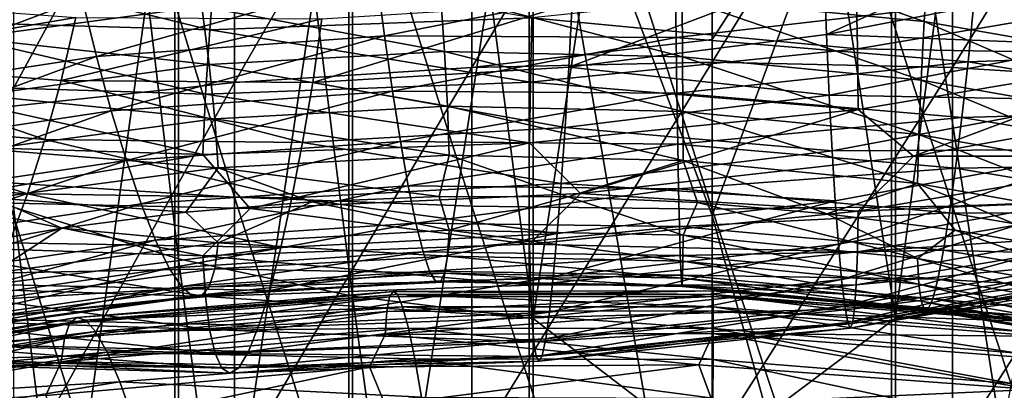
# Model space of a CAD drawing. Header units: metres. Extents: x -44 to 117, y -432 to 89.
# Tile 399 of 656: x -4.19 to 1.77, y -336.32 to -334.07. Entities that reach past the tile are written whole.
import ezdxf

# ---------------------------------------------------------------- set-up
doc = ezdxf.new("R2010")
doc.units = ezdxf.units.M
doc.layers.add('solid_125568', color=7, linetype='CONTINUOUS')

msp = doc.modelspace()

# ---------------------------------------------------------------- linework, layer by layer
at = {"layer": 'solid_125568'}
for points in [[(-4.231679, -327.066895, 909.881226), (-3.232239, -335.519379, 903.609924), (-3.232239, -327.359741, 910.273804)], [(-4.231679, -327.066895, 909.881226), (-4.231679, -335.207153, 903.232544), (-3.232239, -335.519379, 903.609924)], [(-3.232239, -327.359741, 910.273804), (-2.177384, -335.745636, 903.883484), (-2.177384, -327.571991, 910.55835)], [(-3.232239, -327.359741, 910.273804), (-3.232239, -335.519379, 903.609924), (-2.177384, -335.745636, 903.883484)], [(-2.177384, -327.571991, 910.55835), (-1.085199, -335.882111, 904.048401), (-1.085199, -327.700012, 910.72998)], [(-2.177384, -327.571991, 910.55835), (-2.177384, -335.745636, 903.883484), (-1.085199, -335.882111, 904.048401)], [(1.109473, -335.880096, 904.045959), (2.201037, -335.741608, 903.878601), (2.201037, -327.568207, 910.553284)], [(1.109473, -327.69812, 910.727417), (1.109473, -335.880096, 904.045959), (2.201037, -327.568207, 910.553284)], [(0, -328.721954, 910.021057), (-1.085199, -327.700012, 910.72998), (-1.085199, -335.882111, 904.048401)], [(1.109473, -327.69812, 910.727417), (0, -328.721954, 910.021057), (1.109473, -335.880096, 904.045959)], [(0, -336.710419, 903.424622), (0, -328.721954, 910.021057), (-1.085199, -335.882111, 904.048401)], [(1.109473, -335.880096, 904.045959), (0, -328.721954, 910.021057), (0, -336.710419, 903.424622)], [(-2.892772, -335.147369, 241.46788), (-2.892772, -330.644775, 242.299988), (-4.293628, -330.58725, 241.900528)], [(-4.293628, -335.058319, 241.074234), (-2.892772, -335.147369, 241.46788), (-4.293628, -330.58725, 241.900528)], [(-1.455538, -335.201233, 241.706055), (-1.455538, -330.679596, 242.541687), (-2.892772, -330.644775, 242.299988)], [(-2.892772, -335.147369, 241.46788), (-1.455538, -335.201233, 241.706055), (-2.892772, -330.644775, 242.299988)], [(-1.455538, -330.679596, 242.541687), (0, -335.219269, 241.785782), (0, -330.691223, 242.622589)], [(-1.455538, -335.201233, 241.706055), (0, -335.219269, 241.785782), (-1.455538, -330.679596, 242.541687)], [(1.455538, -335.201233, 241.706055), (1.455538, -330.679596, 242.541687), (0, -330.691223, 242.622589)], [(2.892772, -335.147369, 241.46788), (2.892772, -330.644775, 242.299988), (1.455538, -330.679596, 242.541687)], [(1.455538, -335.201233, 241.706055), (2.892772, -335.147369, 241.46788), (1.455538, -330.679596, 242.541687)], [(0, -335.219269, 241.785782), (1.455538, -335.201233, 241.706055), (0, -330.691223, 242.622589)], [(0, -331.704651, 885.018494), (0, -335.257904, 881.563782), (-1.109473, -332.328247, 884.525574)], [(1.085199, -332.326111, 884.523254), (0, -335.257904, 881.563782), (0, -331.704651, 885.018494)], [(-1.455538, -334.361053, 214.992889), (0, -331.93689, 215.768005), (0, -334.192352, 214.972092)], [(-1.455538, -334.361053, 214.992889), (-1.455538, -331.961182, 215.846054), (0, -331.93689, 215.768005)], [(0, -334.192352, 214.972092), (0, -331.93689, 215.768005), (1.455538, -331.961182, 215.846054)], [(-2.892772, -334.451935, 215.219559), (-2.892772, -332.033783, 216.079208), (-1.455538, -331.961182, 215.846054)], [(-1.455538, -334.361053, 214.992889), (-2.892772, -334.451935, 215.219559), (-1.455538, -331.961182, 215.846054)], [(0, -334.330658, 214.917023), (0, -334.192352, 214.972092), (1.455538, -331.961182, 215.846054)], [(1.455538, -334.361053, 214.992889), (0, -334.330658, 214.917023), (1.455538, -331.961182, 215.846054)], [(1.455538, -334.361053, 214.992889), (1.455538, -331.961182, 215.846054), (2.892772, -332.033783, 216.079208)], [(-4.293628, -334.602112, 215.594147), (-4.293628, -332.153778, 216.464539), (-2.892772, -332.033783, 216.079208)], [(-2.892772, -334.451935, 215.219559), (-4.293628, -334.602112, 215.594147), (-2.892772, -332.033783, 216.079208)], [(2.892772, -334.451935, 215.219559), (1.455538, -334.361053, 214.992889), (2.892772, -332.033783, 216.079208)], [(-1.109473, -332.328247, 884.525574), (-2.201037, -339.336243, 877.790649), (-2.201037, -332.474976, 884.685791)], [(-1.109473, -332.328247, 884.525574), (-1.109473, -339.181641, 877.638062), (-2.201037, -339.336243, 877.790649)], [(0, -338.720612, 878.018372), (-1.109473, -339.181641, 877.638062), (-1.109473, -332.328247, 884.525574)], [(0, -335.257904, 881.563782), (0, -338.720612, 878.018372), (-1.109473, -332.328247, 884.525574)], [(1.085199, -332.326111, 884.523254), (1.085199, -339.179382, 877.635864), (0, -335.257904, 881.563782)], [(2.177384, -339.331757, 877.786255), (1.085199, -339.179382, 877.635864), (1.085199, -332.326111, 884.523254)], [(2.177384, -332.470734, 884.681152), (2.177384, -339.331757, 877.786255), (1.085199, -332.326111, 884.523254)], [(-2.201037, -332.474976, 884.685791), (-3.254865, -339.590973, 878.042297), (-3.254865, -332.716766, 884.94989)], [(-2.201037, -332.474976, 884.685791), (-2.201037, -339.336243, 877.790649), (-3.254865, -339.590973, 878.042297)], [(-3.254865, -332.716766, 884.94989), (-4.252891, -339.941589, 878.388428), (-4.252891, -333.0495, 885.313232)], [(-3.254865, -332.716766, 884.94989), (-3.254865, -339.590973, 878.042297), (-4.252891, -339.941589, 878.388428)], [(0.691891, -334.162537, 914.173706), (0.676596, -333.77536, 914.055359), (2.194306, -333.475983, 914.104919)], [(2.244745, -333.860718, 914.22113), (0.691891, -334.162537, 914.173706), (2.194306, -333.475983, 914.104919)], [(-5.676778, -333.855743, 870.992737), (-3.89746, -333.580048, 870.547302), (-5.55788, -334.213013, 871.119263)], [(-3.89746, -333.580048, 870.547302), (-3.815805, -333.944977, 870.680969), (-5.55788, -334.213013, 871.119263)], [(1.283529, -334.083252, 874.834839), (1.30688, -333.712433, 874.862915), (-0.185369, -333.569977, 874.930115)], [(-0.182123, -333.941528, 874.903137), (1.283529, -334.083252, 874.834839), (-0.185369, -333.569977, 874.930115)], [(-4.905508, -333.678253, 918.407654), (-4.960016, -334.077271, 918.343018), (-3.042955, -334.133636, 918.839294)], [(-3.009564, -333.73111, 918.900208), (-4.905508, -333.678253, 918.407654), (-3.042955, -334.133636, 918.839294)], [(1.283529, -334.083252, 874.834839), (2.734878, -334.337311, 874.871582), (1.30688, -333.712433, 874.862915)], [(2.734878, -334.337311, 874.871582), (2.784566, -333.969147, 874.902771), (1.30688, -333.712433, 874.862915)], [(-3.009564, -333.73111, 918.900208), (-3.042955, -334.133636, 918.839294), (-1.091566, -334.060364, 919.175476)], [(-0.868677, -334.360016, 913.999817), (-0.848659, -333.97287, 913.882141), (0.676596, -333.77536, 914.055359)], [(0.691891, -334.162537, 914.173706), (-0.868677, -334.360016, 913.999817), (0.676596, -333.77536, 914.055359)], [(-4.502743, -334.18158, 875.734802), (-3.091451, -333.99173, 875.353638), (-4.584398, -333.819061, 875.770874)], [(-3.815805, -333.944977, 870.680969), (-2.031401, -333.814484, 870.368103), (-3.728738, -334.295471, 870.86554)], [(-2.031401, -333.814484, 870.368103), (-1.98499, -334.170227, 870.557251), (-3.728738, -334.295471, 870.86554)], [(-2.031401, -333.814484, 870.368103), (-0.224593, -333.823029, 870.181458), (-1.98499, -334.170227, 870.557251)], [(-0.224593, -333.823029, 870.181458), (-0.219351, -334.180908, 870.372192), (-1.98499, -334.170227, 870.557251)], [(-0.224593, -333.823029, 870.181458), (1.584574, -333.971771, 870.12146), (-0.219351, -334.180908, 870.372192)], [(0.872175, -333.857758, 919.350708), (-1.091566, -334.060364, 919.175476), (0.879181, -334.248657, 919.235229)], [(2.299972, -334.223938, 914.39679), (0.691891, -334.162537, 914.173706), (2.244745, -333.860718, 914.22113)], [(0.872175, -333.857758, 919.350708), (0.879181, -334.248657, 919.235229), (2.84918, -333.916412, 919.248718)], [(3.448196, -333.894867, 870.054443), (3.376084, -334.261688, 870.188354), (1.584574, -333.971771, 870.12146)], [(-5.55788, -334.213013, 871.119263), (-3.815805, -333.944977, 870.680969), (-5.431122, -334.555176, 871.296448)], [(-3.815805, -333.944977, 870.680969), (-3.728738, -334.295471, 870.86554), (-5.431122, -334.555176, 871.296448)], [(-5.422794, -334.324921, 912.727234), (-5.299745, -333.952637, 912.62793), (-3.853289, -334.060272, 913.166077)], [(-1.621693, -334.265808, 874.994568), (-1.645863, -333.911316, 875.076172), (-3.091451, -333.99173, 875.353638)], [(-0.179458, -334.296844, 874.822327), (-0.182123, -333.941528, 874.903137), (-1.645863, -333.911316, 875.076172)], [(-1.621693, -334.265808, 874.994568), (-0.179458, -334.296844, 874.822327), (-1.645863, -333.911316, 875.076172)], [(1.264663, -334.437958, 874.753113), (1.283529, -334.083252, 874.834839), (-0.182123, -333.941528, 874.903137)], [(-0.179458, -334.296844, 874.822327), (1.264663, -334.437958, 874.753113), (-0.182123, -333.941528, 874.903137)], [(2.84918, -333.916412, 919.248718), (0.879181, -334.248657, 919.235229), (2.863278, -334.283295, 919.077209)], [(-3.046044, -334.343872, 875.269531), (-3.091451, -333.99173, 875.353638), (-4.502743, -334.18158, 875.734802)], [(-3.046044, -334.343872, 875.269531), (-1.621693, -334.265808, 874.994568), (-3.091451, -333.99173, 875.353638)], [(-2.419416, -334.452576, 913.699768), (-2.36431, -334.067902, 913.58551), (-0.848659, -333.97287, 913.882141)], [(-0.868677, -334.360016, 913.999817), (-2.419416, -334.452576, 913.699768), (-0.848659, -333.97287, 913.882141)], [(1.584574, -333.971771, 870.12146), (1.548592, -334.328613, 870.310791), (-0.219351, -334.180908, 870.372192)], [(1.584574, -333.971771, 870.12146), (3.376084, -334.261688, 870.188354), (1.548592, -334.328613, 870.310791)], [(-3.942861, -334.439972, 913.27417), (-5.422794, -334.324921, 912.727234), (-3.853289, -334.060272, 913.166077)], [(-4.960016, -334.077271, 918.343018), (-5.000707, -334.463501, 918.222595), (-3.067969, -334.522736, 918.721558)], [(-3.042955, -334.133636, 918.839294), (-4.960016, -334.077271, 918.343018), (-3.067969, -334.522736, 918.721558)], [(-3.942861, -334.439972, 913.27417), (-3.853289, -334.060272, 913.166077), (-2.36431, -334.067902, 913.58551)], [(-2.419416, -334.452576, 913.699768), (-3.942861, -334.439972, 913.27417), (-2.36431, -334.067902, 913.58551)], [(-1.091566, -334.060364, 919.175476), (-3.042955, -334.133636, 918.839294), (-1.100621, -334.45105, 919.059387)], [(-1.091566, -334.060364, 919.175476), (-1.100621, -334.45105, 919.059387), (0.879181, -334.248657, 919.235229)], [(1.264663, -334.437958, 874.753113), (2.69469, -334.689911, 874.787231), (1.283529, -334.083252, 874.834839)], [(2.69469, -334.689911, 874.787231), (2.734878, -334.337311, 874.871582), (1.283529, -334.083252, 874.834839)], [(-3.042955, -334.133636, 918.839294), (-3.067969, -334.522736, 918.721558), (-1.100621, -334.45105, 919.059387)], [(-4.436602, -334.529938, 875.646545), (-3.046044, -334.343872, 875.269531), (-4.502743, -334.18158, 875.734802)], [(-3.728738, -334.295471, 870.86554), (-1.98499, -334.170227, 870.557251), (-3.638499, -334.624237, 871.095215)], [(-1.98499, -334.170227, 870.557251), (-1.936916, -334.504517, 870.791504), (-3.638499, -334.624237, 871.095215)], [(-1.98499, -334.170227, 870.557251), (-0.219351, -334.180908, 870.372192), (-1.936916, -334.504517, 870.791504)], [(-0.219351, -334.180908, 870.372192), (-0.213971, -334.517456, 870.608093), (-1.936916, -334.504517, 870.791504)], [(-1.455538, -334.361053, 214.992889), (0, -334.192352, 214.972092), (0, -334.330658, 214.917023)], [(0.708533, -334.528473, 914.351807), (-0.868677, -334.360016, 913.999817), (0.691891, -334.162537, 914.173706)], [(-0.219351, -334.180908, 870.372192), (1.548592, -334.328613, 870.310791), (-0.213971, -334.517456, 870.608093)], [(2.299972, -334.223938, 914.39679), (0.708533, -334.528473, 914.351807), (0.691891, -334.162537, 914.173706)], [(0.879181, -334.248657, 919.235229), (-1.100621, -334.45105, 919.059387), (0.883338, -334.616211, 919.063782)], [(2.358669, -334.558807, 914.626221), (0.708533, -334.528473, 914.351807), (2.299972, -334.223938, 914.39679)], [(0.879181, -334.248657, 919.235229), (0.883338, -334.616211, 919.063782), (2.863278, -334.283295, 919.077209)], [(3.376084, -334.261688, 870.188354), (3.299278, -334.614349, 870.373352), (1.548592, -334.328613, 870.310791)], [(-4.041348, -334.797913, 913.441162), (-5.558032, -334.674896, 912.884521), (-5.422794, -334.324921, 912.727234)], [(-5.431122, -334.555176, 871.296448), (-3.728738, -334.295471, 870.86554), (-5.29972, -334.875183, 871.518494)], [(-4.041348, -334.797913, 913.441162), (-5.422794, -334.324921, 912.727234), (-3.942861, -334.439972, 913.27417)], [(-3.728738, -334.295471, 870.86554), (-3.638499, -334.624237, 871.095215), (-5.29972, -334.875183, 871.518494)], [(-1.603746, -334.595825, 874.861389), (-1.621693, -334.265808, 874.994568), (-3.046044, -334.343872, 875.269531)], [(-0.17745, -334.627441, 874.689697), (-0.179458, -334.296844, 874.822327), (-1.621693, -334.265808, 874.994568)], [(-1.603746, -334.595825, 874.861389), (-0.17745, -334.627441, 874.689697), (-1.621693, -334.265808, 874.994568)], [(1.250709, -334.768036, 874.619751), (1.264663, -334.437958, 874.753113), (-0.179458, -334.296844, 874.822327)], [(-0.17745, -334.627441, 874.689697), (1.250709, -334.768036, 874.619751), (-0.179458, -334.296844, 874.822327)], [(2.863278, -334.283295, 919.077209), (0.883338, -334.616211, 919.063782), (1.218915, -334.899353, 918.855286)], [(2.863278, -334.283295, 919.077209), (1.218915, -334.899353, 918.855286), (3.225394, -334.538574, 918.840515)], [(-3.012355, -334.672302, 875.134399), (-3.046044, -334.343872, 875.269531), (-4.436602, -334.529938, 875.646545)], [(-3.012355, -334.672302, 875.134399), (-1.603746, -334.595825, 874.861389), (-3.046044, -334.343872, 875.269531)], [(-2.892772, -336.79425, 214.170776), (-2.892772, -334.451935, 215.219559), (-1.455538, -334.361053, 214.992889)], [(-1.455538, -336.685699, 213.952042), (-2.892772, -336.79425, 214.170776), (-1.455538, -334.361053, 214.992889)], [(-0.890807, -334.725983, 914.177246), (-2.419416, -334.452576, 913.699768), (-0.868677, -334.360016, 913.999817)], [(-1.455538, -336.685699, 213.952042), (0, -334.330658, 214.917023), (0, -336.649353, 213.878815)], [(-1.455538, -336.685699, 213.952042), (-1.455538, -334.361053, 214.992889), (0, -334.330658, 214.917023)], [(0.708533, -334.528473, 914.351807), (-0.890807, -334.725983, 914.177246), (-0.868677, -334.360016, 913.999817)], [(1.548592, -334.328613, 870.310791), (1.51122, -334.664124, 870.545288), (-0.213971, -334.517456, 870.608093)], [(0, -336.649353, 213.878815), (0, -334.330658, 214.917023), (1.455538, -334.361053, 214.992889)], [(1.455538, -336.685699, 213.952042), (0, -336.649353, 213.878815), (1.455538, -334.361053, 214.992889)], [(1.455538, -336.685699, 213.952042), (1.455538, -334.361053, 214.992889), (2.892772, -334.451935, 215.219559)], [(1.548592, -334.328613, 870.310791), (3.299278, -334.614349, 870.373352), (1.51122, -334.664124, 870.545288)], [(-2.480067, -334.815887, 913.873474), (-4.041348, -334.797913, 913.441162), (-3.942861, -334.439972, 913.27417)], [(-2.480067, -334.815887, 913.873474), (-3.942861, -334.439972, 913.27417), (-2.419416, -334.452576, 913.699768)], [(1.250709, -334.768036, 874.619751), (2.664932, -335.018463, 874.651733), (1.264663, -334.437958, 874.753113)], [(2.664932, -335.018463, 874.651733), (2.69469, -334.689911, 874.787231), (1.264663, -334.437958, 874.753113)], [(-5.000707, -334.463501, 918.222595), (-5.026201, -334.827393, 918.047913), (-3.083719, -334.888794, 918.548584)], [(-3.067969, -334.522736, 918.721558), (-5.000707, -334.463501, 918.222595), (-3.083719, -334.888794, 918.548584)], [(-4.293628, -336.973663, 214.532272), (-4.293628, -334.602112, 215.594147), (-2.892772, -334.451935, 215.219559)], [(-2.892772, -336.79425, 214.170776), (-4.293628, -336.973663, 214.532272), (-2.892772, -334.451935, 215.219559)], [(-1.100621, -334.45105, 919.059387), (-3.067969, -334.522736, 918.721558), (-1.106451, -334.818298, 918.887512)], [(-0.890807, -334.725983, 914.177246), (-2.480067, -334.815887, 913.873474), (-2.419416, -334.452576, 913.699768)], [(-1.100621, -334.45105, 919.059387), (-1.106451, -334.818298, 918.887512), (0.883338, -334.616211, 919.063782)], [(2.892772, -336.79425, 214.170776), (1.455538, -336.685699, 213.952042), (2.892772, -334.451935, 215.219559)], [(-4.387546, -334.855743, 875.50824), (-3.012355, -334.672302, 875.134399), (-4.436602, -334.529938, 875.646545)], [(-3.638499, -334.624237, 871.095215), (-1.936916, -334.504517, 870.791504), (-3.547289, -334.924011, 871.363953)], [(-1.936916, -334.504517, 870.791504), (-1.888377, -334.809937, 871.06488), (-3.547289, -334.924011, 871.363953)], [(-3.067969, -334.522736, 918.721558), (-3.083719, -334.888794, 918.548584), (-1.106451, -334.818298, 918.887512)], [(-1.936916, -334.504517, 870.791504), (-0.213971, -334.517456, 870.608093), (-1.888377, -334.809937, 871.06488)], [(-0.213971, -334.517456, 870.608093), (-0.208639, -334.825195, 870.883118), (-1.888377, -334.809937, 871.06488)], [(0.72613, -334.866272, 914.583862), (-0.890807, -334.725983, 914.177246), (0.708533, -334.528473, 914.351807)], [(-0.213971, -334.517456, 870.608093), (1.51122, -334.664124, 870.545288), (-0.208639, -334.825195, 870.883118)], [(2.358669, -334.558807, 914.626221), (0.72613, -334.866272, 914.583862), (0.708533, -334.528473, 914.351807)], [(2.419709, -334.858887, 914.902283), (0.72613, -334.866272, 914.583862), (2.358669, -334.558807, 914.626221)], [(2.86367, -334.897858, 918.586487), (3.225394, -334.538574, 918.840515), (1.218915, -334.899353, 918.855286)], [(-1.592612, -334.892883, 874.678528), (-1.603746, -334.595825, 874.861389), (-3.012355, -334.672302, 875.134399)], [(-0.176185, -334.924713, 874.507202), (-0.17745, -334.627441, 874.689697), (-1.603746, -334.595825, 874.861389)], [(-1.592612, -334.892883, 874.678528), (-0.176185, -334.924713, 874.507202), (-1.603746, -334.595825, 874.861389)], [(0.883338, -334.616211, 919.063782), (-1.106451, -334.818298, 918.887512), (-0.797837, -335.125122, 918.703186)], [(0.883338, -334.616211, 919.063782), (-0.797837, -335.125122, 918.703186), (1.218915, -334.899353, 918.855286)], [(3.299278, -334.614349, 870.373352), (3.219572, -334.945496, 870.603455), (1.51122, -334.664124, 870.545288)], [(-4.146375, -335.127441, 913.661438), (-5.702198, -334.996063, 913.094421), (-5.558032, -334.674896, 912.884521)], [(-4.146375, -335.127441, 913.661438), (-5.558032, -334.674896, 912.884521), (-4.041348, -334.797913, 913.441162)], [(-5.29972, -334.875183, 871.518494), (-3.638499, -334.624237, 871.095215), (-5.166851, -335.165985, 871.779541)], [(-3.638499, -334.624237, 871.095215), (-3.547289, -334.924011, 871.363953), (-5.166851, -335.165985, 871.779541)], [(-2.991474, -334.968597, 874.950317), (-3.012355, -334.672302, 875.134399), (-4.387546, -334.855743, 875.50824)], [(-2.991474, -334.968597, 874.950317), (-1.592612, -334.892883, 874.678528), (-3.012355, -334.672302, 875.134399)], [(1.51122, -334.664124, 870.545288), (1.47329, -334.970825, 870.81897), (-0.208639, -334.825195, 870.883118)], [(1.242092, -335.064972, 874.436646), (1.250709, -334.768036, 874.619751), (-0.17745, -334.627441, 874.689697)], [(-0.176185, -334.924713, 874.507202), (1.242092, -335.064972, 874.436646), (-0.17745, -334.627441, 874.689697)], [(1.51122, -334.664124, 870.545288), (3.219572, -334.945496, 870.603455), (1.47329, -334.970825, 870.81897)], [(-0.914507, -335.063873, 914.408691), (-2.480067, -334.815887, 913.873474), (-0.890807, -334.725983, 914.177246)], [(0.72613, -334.866272, 914.583862), (-0.914507, -335.063873, 914.408691), (-0.890807, -334.725983, 914.177246)], [(-2.544795, -335.151001, 914.100952), (-4.146375, -335.127441, 913.661438), (-4.041348, -334.797913, 913.441162)], [(-2.544795, -335.151001, 914.100952), (-4.041348, -334.797913, 913.441162), (-2.480067, -334.815887, 913.873474)], [(1.242092, -335.064972, 874.436646), (2.646528, -335.314453, 874.467163), (1.250709, -334.768036, 874.619751)], [(2.646528, -335.314453, 874.467163), (2.664932, -335.018463, 874.651733), (1.250709, -334.768036, 874.619751)], [(-3.083719, -334.888794, 918.548584), (-5.026201, -334.827393, 918.047913), (-4.763898, -335.171661, 917.90448)], [(-4.35715, -335.150665, 875.322083), (-2.991474, -334.968597, 874.950317), (-4.387546, -334.855743, 875.50824)], [(-3.547289, -334.924011, 871.363953), (-1.888377, -334.809937, 871.06488), (-3.457227, -335.187439, 871.66571)], [(-1.888377, -334.809937, 871.06488), (-1.840494, -335.079071, 871.371216), (-3.457227, -335.187439, 871.66571)], [(-1.106451, -334.818298, 918.887512), (-3.083719, -334.888794, 918.548584), (-2.797875, -335.215637, 918.385864)], [(-1.106451, -334.818298, 918.887512), (-2.797875, -335.215637, 918.385864), (-0.797837, -335.125122, 918.703186)], [(-0.914507, -335.063873, 914.408691), (-2.544795, -335.151001, 914.100952), (-2.480067, -334.815887, 913.873474)], [(-1.888377, -334.809937, 871.06488), (-0.208639, -334.825195, 870.883118), (-1.840494, -335.079071, 871.371216)], [(-0.208639, -334.825195, 870.883118), (-0.203462, -335.096649, 871.19104), (-1.840494, -335.079071, 871.371216)], [(-0.208639, -334.825195, 870.883118), (1.47329, -334.970825, 870.81897), (-0.203462, -335.096649, 871.19104)], [(2.419709, -334.858887, 914.902283), (0.744569, -335.169373, 914.862732), (0.72613, -334.866272, 914.583862)], [(0.763731, -335.431274, 915.181213), (0.744569, -335.169373, 914.862732), (2.419709, -334.858887, 914.902283)], [(2.481962, -335.117676, 915.217773), (0.763731, -335.431274, 915.181213), (2.419709, -334.858887, 914.902283)], [(-3.083719, -334.888794, 918.548584), (-4.763898, -335.171661, 917.90448), (-2.797875, -335.215637, 918.385864)], [(-2.991474, -334.968597, 874.950317), (-1.653342, -335.143402, 874.465027), (-1.592612, -334.892883, 874.678528)], [(-1.592612, -334.892883, 874.678528), (-1.653342, -335.143402, 874.465027), (-0.872856, -335.144867, 874.355347)], [(-1.592612, -334.892883, 874.678528), (-0.872856, -335.144867, 874.355347), (-0.176185, -334.924713, 874.507202)], [(0.744569, -335.169373, 914.862732), (-0.914507, -335.063873, 914.408691), (0.72613, -334.866272, 914.583862)], [(0.883614, -335.230713, 918.571899), (1.218915, -334.899353, 918.855286), (-0.797837, -335.125122, 918.703186)], [(2.86367, -334.897858, 918.586487), (1.218915, -334.899353, 918.855286), (0.883614, -335.230713, 918.571899)], [(2.86367, -334.897858, 918.586487), (0.883614, -335.230713, 918.571899), (2.849597, -335.14621, 918.266602)], [(-5.166851, -335.165985, 871.779541), (-3.547289, -334.924011, 871.363953), (-5.035609, -335.420471, 872.073853)], [(-3.547289, -334.924011, 871.363953), (-3.457227, -335.187439, 871.66571), (-5.035609, -335.420471, 872.073853)], [(-4.35715, -335.150665, 875.322083), (-3.18713, -335.23819, 874.774353), (-2.991474, -334.968597, 874.950317)], [(-2.991474, -334.968597, 874.950317), (-3.18713, -335.23819, 874.774353), (-2.425335, -335.174652, 874.604736)], [(-2.991474, -334.968597, 874.950317), (-2.425335, -335.174652, 874.604736), (-1.653342, -335.143402, 874.465027)], [(-0.176185, -334.924713, 874.507202), (-0.872856, -335.144867, 874.355347), (-0.088869, -335.179413, 874.276306)], [(1.47329, -334.970825, 870.81897), (1.435706, -335.241241, 871.125549), (-0.203462, -335.096649, 871.19104)], [(-0.176185, -334.924713, 874.507202), (-0.088869, -335.179413, 874.276306), (0.693088, -335.246979, 874.228088)], [(-0.176185, -334.924713, 874.507202), (0.693088, -335.246979, 874.228088), (1.242092, -335.064972, 874.436646)], [(1.47329, -334.970825, 870.81897), (3.138802, -335.247742, 870.872742), (1.435706, -335.241241, 871.125549)], [(3.219572, -334.945496, 870.603455), (3.138802, -335.247742, 870.872742), (1.47329, -334.970825, 870.81897)], [(-4.255052, -335.422272, 913.928223), (-5.702198, -334.996063, 913.094421), (-4.146375, -335.127441, 913.661438)], [(-2.892772, -339.569763, 240.281204), (-2.892772, -335.147369, 241.46788), (-4.293628, -335.058319, 241.074234)], [(-4.293628, -339.449768, 239.895874), (-2.892772, -339.569763, 240.281204), (-4.293628, -335.058319, 241.074234)], [(-3.457227, -335.187439, 871.66571), (-1.840494, -335.079071, 871.371216), (-3.370342, -335.407288, 871.994507)], [(-1.840494, -335.079071, 871.371216), (-1.794295, -335.304413, 871.704407), (-3.370342, -335.407288, 871.994507)], [(-0.938875, -335.367096, 914.686951), (-2.544795, -335.151001, 914.100952), (-0.914507, -335.063873, 914.408691)], [(-1.840494, -335.079071, 871.371216), (-0.203462, -335.096649, 871.19104), (-1.794295, -335.304413, 871.704407)], [(-0.203462, -335.096649, 871.19104), (-0.198459, -335.32431, 871.525818), (-1.794295, -335.304413, 871.704407)], [(0.744569, -335.169373, 914.862732), (-0.938875, -335.367096, 914.686951), (-0.914507, -335.063873, 914.408691)], [(-0.203462, -335.096649, 871.19104), (1.435706, -335.241241, 871.125549), (-0.198459, -335.32431, 871.525818)], [(1.242092, -335.064972, 874.436646), (0.693088, -335.246979, 874.228088), (1.470098, -335.347351, 874.210632)], [(1.242092, -335.064972, 874.436646), (1.470098, -335.347351, 874.210632), (2.241335, -335.480682, 874.223633)], [(1.242092, -335.064972, 874.436646), (2.241335, -335.480682, 874.223633), (2.646528, -335.314453, 874.467163)], [(-4.35715, -335.150665, 875.322083), (-4.676358, -335.46109, 875.203308), (-3.937816, -335.333832, 874.973877)], [(-4.35715, -335.150665, 875.322083), (-3.937816, -335.333832, 874.973877), (-3.18713, -335.23819, 874.774353)], [(-2.611695, -335.451477, 914.375183), (-4.255052, -335.422272, 913.928223), (-4.146375, -335.127441, 913.661438)], [(-2.611695, -335.451477, 914.375183), (-4.146375, -335.127441, 913.661438), (-2.544795, -335.151001, 914.100952)], [(-1.455538, -339.642365, 240.514359), (-1.455538, -335.201233, 241.706055), (-2.892772, -335.147369, 241.46788)], [(-2.892772, -339.569763, 240.281204), (-1.455538, -339.642365, 240.514359), (-2.892772, -335.147369, 241.46788)], [(-1.106295, -335.43219, 918.394897), (-0.797837, -335.125122, 918.703186), (-2.797875, -335.215637, 918.385864)], [(-0.938875, -335.367096, 914.686951), (-2.611695, -335.451477, 914.375183), (-2.544795, -335.151001, 914.100952)], [(-1.592742, -335.346222, 874.184509), (-1.653342, -335.143402, 874.465027), (-2.425335, -335.174652, 874.604736)], [(-1.592742, -335.346222, 874.184509), (-0.872856, -335.144867, 874.355347), (-1.653342, -335.143402, 874.465027)], [(-1.592742, -335.346222, 874.184509), (-0.17621, -335.377411, 874.013123), (-0.872856, -335.144867, 874.355347)], [(0.883614, -335.230713, 918.571899), (-0.797837, -335.125122, 918.703186), (-1.106295, -335.43219, 918.394897)], [(-0.17621, -335.377411, 874.013123), (-0.088869, -335.179413, 874.276306), (-0.872856, -335.144867, 874.355347)], [(0.783199, -335.645508, 915.532166), (0.763731, -335.431274, 915.181213), (2.481962, -335.117676, 915.217773)], [(2.544, -335.328796, 915.565613), (0.783199, -335.645508, 915.532166), (2.481962, -335.117676, 915.217773)], [(2.849597, -335.14621, 918.266602), (0.879371, -335.478333, 918.250793), (2.826448, -335.345581, 917.912109)], [(0.883614, -335.230713, 918.571899), (0.879371, -335.478333, 918.250793), (2.849597, -335.14621, 918.266602)], [(2.892772, -339.569763, 240.281204), (2.892772, -335.147369, 241.46788), (1.455538, -335.201233, 241.706055)], [(-5.035609, -335.420471, 872.073853), (-3.457227, -335.187439, 871.66571), (-4.909001, -335.631561, 872.395508)], [(-3.083685, -335.501495, 918.055725), (-4.763898, -335.171661, 917.90448), (-5.026289, -335.438354, 917.555237)], [(-3.457227, -335.187439, 871.66571), (-3.370342, -335.407288, 871.994507), (-4.909001, -335.631561, 872.395508)], [(-3.083685, -335.501495, 918.055725), (-2.797875, -335.215637, 918.385864), (-4.763898, -335.171661, 917.90448)], [(-4.231679, -335.207153, 903.232544), (-3.232239, -343.330872, 896.541199), (-3.232239, -335.519379, 903.609924)], [(-4.231679, -335.207153, 903.232544), (-4.231679, -343.000092, 896.179993), (-3.232239, -343.330872, 896.541199)], [(-2.991707, -335.423004, 874.456055), (-2.425335, -335.174652, 874.604736), (-3.18713, -335.23819, 874.774353)], [(-1.106295, -335.43219, 918.394897), (-2.797875, -335.215637, 918.385864), (-3.083685, -335.501495, 918.055725)], [(-2.991707, -335.423004, 874.456055), (-1.592742, -335.346222, 874.184509), (-2.425335, -335.174652, 874.604736)], [(-1.455538, -335.201233, 241.706055), (0, -339.666656, 240.592407), (0, -335.219269, 241.785782)], [(-1.455538, -339.642365, 240.514359), (0, -339.666656, 240.592407), (-1.455538, -335.201233, 241.706055)], [(-0.963017, -335.629242, 915.004944), (-0.938875, -335.367096, 914.686951), (0.744569, -335.169373, 914.862732)], [(0.763731, -335.431274, 915.181213), (-0.963017, -335.629242, 915.004944), (0.744569, -335.169373, 914.862732)], [(-0.17621, -335.377411, 874.013123), (1.242172, -335.517426, 873.942078), (-0.088869, -335.179413, 874.276306)], [(1.242172, -335.517426, 873.942078), (0.693088, -335.246979, 874.228088), (-0.088869, -335.179413, 874.276306)], [(1.455538, -339.642365, 240.514359), (1.455538, -335.201233, 241.706055), (0, -335.219269, 241.785782)], [(0, -339.666656, 240.592407), (1.455538, -339.642365, 240.514359), (0, -335.219269, 241.785782)], [(1.455538, -339.642365, 240.514359), (2.892772, -339.569763, 240.281204), (1.455538, -335.201233, 241.706055)], [(-2.991707, -335.423004, 874.456055), (-3.18713, -335.23819, 874.774353), (-3.937816, -335.333832, 874.973877)], [(0.883614, -335.230713, 918.571899), (-1.106295, -335.43219, 918.394897), (0.879371, -335.478333, 918.250793)], [(1.435706, -335.241241, 871.125549), (1.399461, -335.467957, 871.459106), (-0.198459, -335.32431, 871.525818)], [(1.085199, -339.179382, 877.635864), (0, -338.720612, 878.018372), (0, -335.257904, 881.563782)], [(1.242172, -335.517426, 873.942078), (1.470098, -335.347351, 874.210632), (0.693088, -335.246979, 874.228088)], [(1.435706, -335.241241, 871.125549), (3.058876, -335.513763, 871.175049), (1.399461, -335.467957, 871.459106)], [(3.138802, -335.247742, 870.872742), (3.058876, -335.513763, 871.175049), (1.435706, -335.241241, 871.125549)], [(-4.357484, -335.606537, 874.827026), (-3.937816, -335.333832, 874.973877), (-4.676358, -335.46109, 875.203308)], [(-4.357484, -335.606537, 874.827026), (-2.991707, -335.423004, 874.456055), (-3.937816, -335.333832, 874.973877)], [(-3.370342, -335.407288, 871.994507), (-1.794295, -335.304413, 871.704407), (-3.288671, -335.576172, 872.34436)], [(-1.794295, -335.304413, 871.704407), (-1.750818, -335.478607, 872.05835), (-3.288671, -335.576172, 872.34436)], [(-1.794295, -335.304413, 871.704407), (-0.198459, -335.32431, 871.525818), (-1.750818, -335.478607, 872.05835)], [(-0.198459, -335.32431, 871.525818), (-0.193655, -335.500732, 871.881226), (-1.750818, -335.478607, 872.05835)], [(-0.198459, -335.32431, 871.525818), (1.399461, -335.467957, 871.459106), (-0.193655, -335.500732, 871.881226)], [(0.802201, -335.805664, 915.908325), (0.783199, -335.645508, 915.532166), (2.544, -335.328796, 915.565613)], [(2.604045, -335.485901, 915.938721), (0.802201, -335.805664, 915.908325), (2.544, -335.328796, 915.565613)], [(-1.60392, -335.503082, 873.872864), (-1.592742, -335.346222, 874.184509), (-2.991707, -335.423004, 874.456055)], [(-2.678868, -335.710938, 914.689148), (-2.611695, -335.451477, 914.375183), (-0.938875, -335.367096, 914.686951)], [(-0.963017, -335.629242, 915.004944), (-2.678868, -335.710938, 914.689148), (-0.938875, -335.367096, 914.686951)], [(-1.60392, -335.503082, 873.872864), (-0.177421, -335.533417, 873.700989), (-1.592742, -335.346222, 874.184509)], [(-0.177421, -335.533417, 873.700989), (-0.17621, -335.377411, 874.013123), (-1.592742, -335.346222, 874.184509)], [(-0.177421, -335.533417, 873.700989), (1.250941, -335.673553, 873.630005), (-0.17621, -335.377411, 874.013123)], [(1.250941, -335.673553, 873.630005), (1.242172, -335.517426, 873.942078), (-0.17621, -335.377411, 874.013123)], [(2.826448, -335.345581, 917.912109), (0.872106, -335.676544, 917.894531), (2.795093, -335.492493, 917.532043)], [(0.879371, -335.478333, 918.250793), (0.872106, -335.676544, 917.894531), (2.826448, -335.345581, 917.912109)], [(1.242172, -335.517426, 873.942078), (2.646712, -335.76709, 873.97168), (1.470098, -335.347351, 874.210632)], [(2.646712, -335.76709, 873.97168), (2.241335, -335.480682, 874.223633), (1.470098, -335.347351, 874.210632)], [(-5.026289, -335.438354, 917.555237), (-5.001203, -335.685974, 917.236511), (-3.068238, -335.748749, 917.735168)], [(-3.083685, -335.501495, 918.055725), (-5.026289, -335.438354, 917.555237), (-3.068238, -335.748749, 917.735168)], [(-4.909001, -335.631561, 872.395508), (-3.370342, -335.407288, 871.994507), (-4.790041, -335.792114, 872.738647)], [(-3.370342, -335.407288, 871.994507), (-3.288671, -335.576172, 872.34436), (-4.790041, -335.792114, 872.738647)], [(-4.364499, -335.676147, 914.23468), (-4.255052, -335.422272, 913.928223), (-2.611695, -335.451477, 914.375183)], [(-2.678868, -335.710938, 914.689148), (-4.364499, -335.676147, 914.23468), (-2.611695, -335.451477, 914.375183)], [(-3.01273, -335.581635, 874.145264), (-2.991707, -335.423004, 874.456055), (-4.357484, -335.606537, 874.827026)], [(-1.106295, -335.43219, 918.394897), (-3.083685, -335.501495, 918.055725), (-1.100661, -335.679443, 918.073547)], [(-3.01273, -335.581635, 874.145264), (-1.60392, -335.503082, 873.872864), (-2.991707, -335.423004, 874.456055)], [(-1.106295, -335.43219, 918.394897), (-1.100661, -335.679443, 918.073547), (0.879371, -335.478333, 918.250793)], [(-0.986335, -335.843781, 915.355469), (-0.963017, -335.629242, 915.004944), (0.763731, -335.431274, 915.181213)], [(0.783199, -335.645508, 915.532166), (-0.986335, -335.843781, 915.355469), (0.763731, -335.431274, 915.181213)], [(-3.288671, -335.576172, 872.34436), (-1.750818, -335.478607, 872.05835), (-3.214199, -335.688293, 872.708801)], [(-1.750818, -335.478607, 872.05835), (-1.711133, -335.595642, 872.426514), (-3.214199, -335.688293, 872.708801)], [(-3.083685, -335.501495, 918.055725), (-3.068238, -335.748749, 917.735168), (-1.100661, -335.679443, 918.073547)], [(-1.621875, -335.607758, 873.532532), (-1.60392, -335.503082, 873.872864), (-3.01273, -335.581635, 874.145264)], [(-1.750818, -335.478607, 872.05835), (-0.193655, -335.500732, 871.881226), (-1.711133, -335.595642, 872.426514)], [(-0.193655, -335.500732, 871.881226), (-0.189195, -335.619812, 872.250793), (-1.711133, -335.595642, 872.426514)], [(-1.621875, -335.607758, 873.532532), (-0.179345, -335.636932, 873.359985), (-1.60392, -335.503082, 873.872864)], [(-0.179345, -335.636932, 873.359985), (-0.177421, -335.533417, 873.700989), (-1.60392, -335.503082, 873.872864)], [(0.879371, -335.478333, 918.250793), (-1.100661, -335.679443, 918.073547), (0.872106, -335.676544, 917.894531)], [(1.399461, -335.467957, 871.459106), (1.365541, -335.643494, 871.813416), (-0.193655, -335.500732, 871.881226)], [(-0.193655, -335.500732, 871.881226), (1.365541, -335.643494, 871.813416), (-0.189195, -335.619812, 872.250793)], [(0.819905, -335.905304, 916.302551), (0.802201, -335.805664, 915.908325), (2.604045, -335.485901, 915.938721)], [(2.660259, -335.582733, 916.329956), (0.819905, -335.905304, 916.302551), (2.604045, -335.485901, 915.938721)], [(2.795093, -335.492493, 917.532043), (0.862182, -335.821838, 917.512451), (2.756425, -335.583313, 917.135559)], [(0.872106, -335.676544, 917.894531), (0.862182, -335.821838, 917.512451), (2.795093, -335.492493, 917.532043)], [(2.665364, -335.924286, 873.660156), (2.646712, -335.76709, 873.97168), (1.242172, -335.517426, 873.942078)], [(1.250941, -335.673553, 873.630005), (2.665364, -335.924286, 873.660156), (1.242172, -335.517426, 873.942078)], [(1.399461, -335.467957, 871.459106), (2.981786, -335.736206, 871.504517), (1.365541, -335.643494, 871.813416)], [(3.058876, -335.513763, 871.175049), (2.981786, -335.736206, 871.504517), (1.399461, -335.467957, 871.459106)], [(-4.790041, -335.792114, 872.738647), (-3.288671, -335.576172, 872.34436), (-4.681609, -335.896545, 873.097046)], [(-3.288671, -335.576172, 872.34436), (-3.214199, -335.688293, 872.708801), (-4.681609, -335.896545, 873.097046)], [(-3.232239, -335.519379, 903.609924), (-2.177384, -343.570618, 896.802979), (-2.177384, -335.745636, 903.883484)], [(-3.232239, -335.519379, 903.609924), (-3.232239, -343.330872, 896.541199), (-2.177384, -343.570618, 896.802979)], [(-0.179345, -335.636932, 873.359985), (1.265067, -335.777344, 873.289307), (-0.177421, -335.533417, 873.700989)], [(1.265067, -335.777344, 873.289307), (1.250941, -335.673553, 873.630005), (-0.177421, -335.533417, 873.700989)], [(-4.388118, -335.767914, 874.5177), (-3.01273, -335.581635, 874.145264), (-4.357484, -335.606537, 874.827026)], [(-3.046516, -335.688843, 873.80658), (-3.01273, -335.581635, 874.145264), (-4.388118, -335.767914, 874.5177)], [(-3.214199, -335.688293, 872.708801), (-1.711133, -335.595642, 872.426514), (-3.148278, -335.74353, 873.079712)], [(-1.711133, -335.595642, 872.426514), (-1.676008, -335.655304, 872.800659), (-3.148278, -335.74353, 873.079712)], [(-3.046516, -335.688843, 873.80658), (-1.621875, -335.607758, 873.532532), (-3.01273, -335.581635, 874.145264)], [(-1.646075, -335.658905, 873.172241), (-1.621875, -335.607758, 873.532532), (-3.046516, -335.688843, 873.80658)], [(-2.744709, -335.922974, 915.035767), (-2.678868, -335.710938, 914.689148), (-0.963017, -335.629242, 915.004944)], [(-0.986335, -335.843781, 915.355469), (-2.744709, -335.922974, 915.035767), (-0.963017, -335.629242, 915.004944)], [(-1.711133, -335.595642, 872.426514), (-0.189195, -335.619812, 872.250793), (-1.676008, -335.655304, 872.800659)], [(-0.189195, -335.619812, 872.250793), (-0.185254, -335.681396, 872.626221), (-1.676008, -335.655304, 872.800659)], [(-1.646075, -335.658905, 873.172241), (-0.181959, -335.686676, 872.99884), (-1.621875, -335.607758, 873.532532)], [(-0.181959, -335.686676, 872.99884), (-0.179345, -335.636932, 873.359985), (-1.621875, -335.607758, 873.532532)], [(-0.189195, -335.619812, 872.250793), (1.33473, -335.76181, 872.182007), (-0.185254, -335.681396, 872.626221)], [(1.365541, -335.643494, 871.813416), (1.33473, -335.76181, 872.182007), (-0.189195, -335.619812, 872.250793)], [(0.835861, -335.939697, 916.707214), (0.819905, -335.905304, 916.302551), (2.660259, -335.582733, 916.329956)], [(2.711273, -335.614563, 916.731812), (0.835861, -335.939697, 916.707214), (2.660259, -335.582733, 916.329956)], [(0.849993, -335.910736, 917.113586), (0.835861, -335.939697, 916.707214), (2.711273, -335.614563, 916.731812)], [(2.756425, -335.583313, 917.135559), (0.849993, -335.910736, 917.113586), (2.711273, -335.614563, 916.731812)], [(0.862182, -335.821838, 917.512451), (0.849993, -335.910736, 917.113586), (2.756425, -335.583313, 917.135559)], [(-5.001203, -335.685974, 917.236511), (-4.961051, -335.885315, 916.884338), (-3.043674, -335.94693, 917.380066)], [(-3.068238, -335.748749, 917.735168), (-5.001203, -335.685974, 917.236511), (-3.043674, -335.94693, 917.380066)], [(-4.681609, -335.896545, 873.097046), (-3.214199, -335.688293, 872.708801), (-4.585623, -335.944855, 873.462646)], [(-3.214199, -335.688293, 872.708801), (-3.148278, -335.74353, 873.079712), (-4.585623, -335.944855, 873.462646)], [(-4.472121, -335.882813, 914.573914), (-4.364499, -335.676147, 914.23468), (-2.678868, -335.710938, 914.689148)], [(-4.437361, -335.879059, 874.181519), (-3.046516, -335.688843, 873.80658), (-4.388118, -335.767914, 874.5177)], [(-3.092037, -335.743256, 873.448486), (-3.046516, -335.688843, 873.80658), (-4.437361, -335.879059, 874.181519)], [(-3.148278, -335.74353, 873.079712), (-1.676008, -335.655304, 872.800659), (-3.092037, -335.743256, 873.448486)], [(-1.676008, -335.655304, 872.800659), (-1.646075, -335.658905, 873.172241), (-3.092037, -335.743256, 873.448486)], [(-3.092037, -335.743256, 873.448486), (-1.646075, -335.658905, 873.172241), (-3.046516, -335.688843, 873.80658)], [(-1.100661, -335.679443, 918.073547), (-3.068238, -335.748749, 917.735168), (-1.091962, -335.877258, 917.717102)], [(-1.676008, -335.655304, 872.800659), (-0.185254, -335.681396, 872.626221), (-1.646075, -335.658905, 873.172241)], [(-0.185254, -335.681396, 872.626221), (-0.181959, -335.686676, 872.99884), (-1.646075, -335.658905, 873.172241)], [(-1.100661, -335.679443, 918.073547), (-1.091962, -335.877258, 917.717102), (0.872106, -335.676544, 917.894531)], [(0.872106, -335.676544, 917.894531), (-1.091962, -335.877258, 917.717102), (0.862182, -335.821838, 917.512451)], [(-1.008588, -336.004303, 915.731323), (-0.986335, -335.843781, 915.355469), (0.783199, -335.645508, 915.532166)], [(0.802201, -335.805664, 915.908325), (-1.008588, -336.004303, 915.731323), (0.783199, -335.645508, 915.532166)], [(-0.185254, -335.681396, 872.626221), (1.307445, -335.822723, 872.556641), (-0.181959, -335.686676, 872.99884)], [(1.33473, -335.76181, 872.182007), (1.307445, -335.822723, 872.556641), (-0.185254, -335.681396, 872.626221)], [(-0.181959, -335.686676, 872.99884), (1.284068, -335.827484, 872.928589), (-0.179345, -335.636932, 873.359985)], [(1.307445, -335.822723, 872.556641), (1.284068, -335.827484, 872.928589), (-0.181959, -335.686676, 872.99884)], [(1.284068, -335.827484, 872.928589), (1.265067, -335.777344, 873.289307), (-0.179345, -335.636932, 873.359985)], [(2.695383, -336.029755, 873.320679), (2.665364, -335.924286, 873.660156), (1.250941, -335.673553, 873.630005)], [(1.265067, -335.777344, 873.289307), (2.695383, -336.029755, 873.320679), (1.250941, -335.673553, 873.630005)], [(1.365541, -335.643494, 871.813416), (2.90952, -335.907745, 871.855103), (1.33473, -335.76181, 872.182007)], [(2.981786, -335.736206, 871.504517), (2.90952, -335.907745, 871.855103), (1.365541, -335.643494, 871.813416)], [(-4.585623, -335.944855, 873.462646), (-3.148278, -335.74353, 873.079712), (-4.503697, -335.938538, 873.826965)], [(-4.503697, -335.938538, 873.826965), (-3.092037, -335.743256, 873.448486), (-4.437361, -335.879059, 874.181519)], [(-3.148278, -335.74353, 873.079712), (-3.092037, -335.743256, 873.448486), (-4.503697, -335.938538, 873.826965)], [(-2.744709, -335.922974, 915.035767), (-4.472121, -335.882813, 914.573914), (-2.678868, -335.710938, 914.689148)], [(-1.953523, -335.751038, 865.914612), (-1.969489, -335.838379, 865.577576), (-3.922851, -336.001801, 865.86438)], [(-3.891042, -335.911987, 866.200134), (-1.953523, -335.751038, 865.914612), (-3.922851, -336.001801, 865.86438)], [(-1.932107, -335.716858, 866.270386), (-1.953523, -335.751038, 865.914612), (-3.891042, -335.911987, 866.200134)], [(-3.848282, -335.874695, 866.554077), (-1.932107, -335.716858, 866.270386), (-3.891042, -335.911987, 866.200134)], [(-1.905729, -335.736572, 866.63678), (-1.932107, -335.716858, 866.270386), (-3.848282, -335.874695, 866.554077)], [(-3.795561, -335.890717, 866.918091), (-1.905729, -335.736572, 866.63678), (-3.848282, -335.874695, 866.554077)], [(-1.874873, -335.810822, 867.005615), (-1.905729, -335.736572, 866.63678), (-3.795561, -335.890717, 866.918091)], [(-3.068238, -335.748749, 917.735168), (-3.043674, -335.94693, 917.380066), (-1.091962, -335.877258, 917.717102)], [(-2.177384, -335.745636, 903.883484), (-1.085199, -343.71521, 896.960876), (-1.085199, -335.882111, 904.048401)], [(-2.177384, -335.745636, 903.883484), (-2.177384, -343.570618, 896.802979), (-1.085199, -343.71521, 896.960876)], [(0.006292, -335.747742, 865.764771), (0.006352, -335.834137, 865.427246), (-1.969489, -335.838379, 865.577576)], [(-1.953523, -335.751038, 865.914612), (0.006292, -335.747742, 865.764771), (-1.969489, -335.838379, 865.577576)], [(0.006121, -335.714722, 866.121155), (0.006292, -335.747742, 865.764771), (-1.953523, -335.751038, 865.914612)], [(-1.932107, -335.716858, 866.270386), (0.006121, -335.714722, 866.121155), (-1.953523, -335.751038, 865.914612)], [(0.005854, -335.735748, 866.488281), (0.006121, -335.714722, 866.121155), (-1.932107, -335.716858, 866.270386)], [(-1.905729, -335.736572, 866.63678), (0.005854, -335.735748, 866.488281), (-1.932107, -335.716858, 866.270386)], [(0.005516, -335.811493, 866.858032), (0.005854, -335.735748, 866.488281), (-1.905729, -335.736572, 866.63678)], [(-1.874873, -335.810822, 867.005615), (0.005516, -335.811493, 866.858032), (-1.905729, -335.736572, 866.63678)], [(0.005516, -335.811493, 866.858032), (1.886621, -335.961243, 866.839417), (0.005854, -335.735748, 866.488281)], [(0.005854, -335.735748, 866.488281), (1.918163, -335.886627, 866.470764), (0.006121, -335.714722, 866.121155)], [(1.886621, -335.961243, 866.839417), (1.918163, -335.886627, 866.470764), (0.005854, -335.735748, 866.488281)], [(0.006121, -335.714722, 866.121155), (1.945082, -335.866577, 866.104492), (0.006292, -335.747742, 865.764771)], [(1.918163, -335.886627, 866.470764), (1.945082, -335.866577, 866.104492), (0.006121, -335.714722, 866.121155)], [(0.006292, -335.747742, 865.764771), (1.966848, -335.900391, 865.748718), (0.006352, -335.834137, 865.427246)], [(1.945082, -335.866577, 866.104492), (1.966848, -335.900391, 865.748718), (0.006292, -335.747742, 865.764771)], [(1.109473, -343.713074, 896.958557), (2.201037, -343.566345, 896.79834), (2.201037, -335.741608, 903.878601)], [(1.109473, -335.880096, 904.045959), (1.109473, -343.713074, 896.958557), (2.201037, -335.741608, 903.878601)], [(-3.733863, -335.960785, 867.284119), (-1.874873, -335.810822, 867.005615), (-3.795561, -335.890717, 866.918091)], [(-1.840014, -335.940369, 867.368835), (-1.874873, -335.810822, 867.005615), (-3.733863, -335.960785, 867.284119)], [(0.005139, -335.942688, 867.222229), (0.005516, -335.811493, 866.858032), (-1.874873, -335.810822, 867.005615)], [(-1.840014, -335.940369, 867.368835), (0.005139, -335.942688, 867.222229), (-1.874873, -335.810822, 867.005615)], [(-1.029591, -336.10434, 916.125244), (-1.008588, -336.004303, 915.731323), (0.802201, -335.805664, 915.908325)], [(0.819905, -335.905304, 916.302551), (-1.029591, -336.10434, 916.125244), (0.802201, -335.805664, 915.908325)], [(0.005139, -335.942688, 867.222229), (1.850997, -336.091095, 867.202393), (0.005516, -335.811493, 866.858032)], [(1.850997, -336.091095, 867.202393), (1.886621, -335.961243, 866.839417), (0.005516, -335.811493, 866.858032)], [(2.735785, -336.082153, 872.961792), (2.695383, -336.029755, 873.320679), (1.265067, -335.777344, 873.289307)], [(1.284068, -335.827484, 872.928589), (2.735785, -336.082153, 872.961792), (1.265067, -335.777344, 873.289307)], [(1.33473, -335.76181, 872.182007), (2.843782, -336.022461, 872.220398), (1.307445, -335.822723, 872.556641)], [(2.90952, -335.907745, 871.855103), (2.843782, -336.022461, 872.220398), (1.33473, -335.76181, 872.182007)], [(-3.848282, -335.874695, 866.554077), (-3.891042, -335.911987, 866.200134), (-5.785781, -336.226959, 866.618713)], [(-5.722148, -336.184631, 866.969604), (-3.848282, -335.874695, 866.554077), (-5.785781, -336.226959, 866.618713)], [(-3.795561, -335.890717, 866.918091), (-3.848282, -335.874695, 866.554077), (-5.722148, -336.184631, 866.969604)], [(-1.969489, -335.838379, 865.577576), (-1.979495, -335.977783, 865.268066), (-3.942685, -336.142944, 865.555542)], [(-3.922851, -336.001801, 865.86438), (-1.969489, -335.838379, 865.577576), (-3.942685, -336.142944, 865.555542)], [(-2.807965, -336.081177, 915.407898), (-2.744709, -335.922974, 915.035767), (-0.986335, -335.843781, 915.355469)], [(-1.008588, -336.004303, 915.731323), (-2.807965, -336.081177, 915.407898), (-0.986335, -335.843781, 915.355469)], [(0.006352, -335.834137, 865.427246), (0.006289, -335.972809, 865.117493), (-1.979495, -335.977783, 865.268066)], [(-1.969489, -335.838379, 865.577576), (0.006352, -335.834137, 865.427246), (-1.979495, -335.977783, 865.268066)], [(-1.091962, -335.877258, 917.717102), (-1.080342, -336.022125, 917.3349), (0.862182, -335.821838, 917.512451)], [(0.862182, -335.821838, 917.512451), (-1.080342, -336.022125, 917.3349), (0.849993, -335.910736, 917.113586)], [(0.006352, -335.834137, 865.427246), (1.98294, -335.987366, 865.41156), (0.006289, -335.972809, 865.117493)], [(1.966848, -335.900391, 865.748718), (1.98294, -335.987366, 865.41156), (0.006352, -335.834137, 865.427246)], [(1.307445, -335.822723, 872.556641), (2.785576, -336.080139, 872.592163), (1.284068, -335.827484, 872.928589)], [(2.785576, -336.080139, 872.592163), (2.735785, -336.082153, 872.961792), (1.284068, -335.827484, 872.928589)], [(2.843782, -336.022461, 872.220398), (2.785576, -336.080139, 872.592163), (1.307445, -335.822723, 872.556641)], [(-3.891042, -335.911987, 866.200134), (-3.922851, -336.001801, 865.86438), (-5.833085, -336.320709, 866.285095)], [(-5.785781, -336.226959, 866.618713), (-3.891042, -335.911987, 866.200134), (-5.833085, -336.320709, 866.285095)], [(-5.643664, -336.194672, 867.329651), (-3.795561, -335.890717, 866.918091), (-5.722148, -336.184631, 866.969604)], [(-3.733863, -335.960785, 867.284119), (-3.795561, -335.890717, 866.918091), (-5.643664, -336.194672, 867.329651)], [(-4.961051, -335.885315, 916.884338), (-4.906982, -336.032867, 916.507751), (-3.010643, -336.09256, 916.999756)], [(-3.043674, -335.94693, 917.380066), (-4.961051, -335.885315, 916.884338), (-3.010643, -336.09256, 916.999756)], [(-4.575665, -336.036011, 914.938965), (-4.472121, -335.882813, 914.573914), (-2.744709, -335.922974, 915.035767)], [(-2.807965, -336.081177, 915.407898), (-4.575665, -336.036011, 914.938965), (-2.744709, -335.922974, 915.035767)], [(-1.091962, -335.877258, 917.717102), (-3.043674, -335.94693, 917.380066), (-1.080342, -336.022125, 917.3349)], [(0, -336.710419, 903.424622), (-1.085199, -335.882111, 904.048401), (-1.085199, -343.71521, 896.960876)], [(-1.080342, -336.022125, 917.3349), (-1.065918, -336.110565, 916.936035), (0.849993, -335.910736, 917.113586)], [(0.849993, -335.910736, 917.113586), (-1.065918, -336.110565, 916.936035), (0.835861, -335.939697, 916.707214)], [(-1.048871, -336.13913, 916.529785), (-1.029591, -336.10434, 916.125244), (0.819905, -335.905304, 916.302551)], [(0.835861, -335.939697, 916.707214), (-1.048871, -336.13913, 916.529785), (0.819905, -335.905304, 916.302551)], [(1.109473, -335.880096, 904.045959), (0, -336.710419, 903.424622), (1.109473, -343.713074, 896.958557)], [(-5.551803, -336.257965, 867.690918), (-3.733863, -335.960785, 867.284119), (-5.643664, -336.194672, 867.329651)], [(-3.664165, -336.085754, 867.644043), (-3.733863, -335.960785, 867.284119), (-5.551803, -336.257965, 867.690918)], [(-3.942685, -336.142944, 865.555542), (-1.979495, -335.977783, 865.268066), (-2.074911, -336.173584, 865.002686)], [(-3.664165, -336.085754, 867.644043), (-1.840014, -335.940369, 867.368835), (-3.733863, -335.960785, 867.284119)], [(-1.801704, -336.124634, 867.718628), (-1.840014, -335.940369, 867.368835), (-3.664165, -336.085754, 867.644043)], [(-3.043674, -335.94693, 917.380066), (-3.010643, -336.09256, 916.999756), (-1.080342, -336.022125, 917.3349)], [(-1.979495, -335.977783, 865.268066), (-0.080469, -336.16098, 864.845398), (-2.074911, -336.173584, 865.002686)], [(-1.979495, -335.977783, 865.268066), (0.006289, -335.972809, 865.117493), (-0.080469, -336.16098, 864.845398)], [(0.004763, -336.128662, 867.573059), (0.005139, -335.942688, 867.222229), (-1.840014, -335.940369, 867.368835)], [(-1.801704, -336.124634, 867.718628), (0.004763, -336.128662, 867.573059), (-1.840014, -335.940369, 867.368835)], [(-1.065918, -336.110565, 916.936035), (-1.048871, -336.13913, 916.529785), (0.835861, -335.939697, 916.707214)], [(0.006289, -335.972809, 865.117493), (1.939324, -336.311096, 864.824524), (-0.080469, -336.16098, 864.845398)], [(0.004763, -336.128662, 867.573059), (1.811924, -336.275665, 867.551819), (0.005139, -335.942688, 867.222229)], [(1.811924, -336.275665, 867.551819), (1.850997, -336.091095, 867.202393), (0.005139, -335.942688, 867.222229)], [(0.006289, -335.972809, 865.117493), (1.992823, -336.126404, 865.101868), (1.939324, -336.311096, 864.824524)], [(1.98294, -335.987366, 865.41156), (1.992823, -336.126404, 865.101868), (0.006289, -335.972809, 865.117493)], [(-3.922851, -336.001801, 865.86438), (-3.942685, -336.142944, 865.555542), (-5.862528, -336.46463, 865.977295)], [(-5.833085, -336.320709, 866.285095), (-3.922851, -336.001801, 865.86438), (-5.862528, -336.46463, 865.977295)], [(-4.906982, -336.032867, 916.507751), (-4.840117, -336.125061, 916.115967), (-2.969768, -336.182098, 916.60321)], [(-3.010643, -336.09256, 916.999756), (-4.906982, -336.032867, 916.507751), (-2.969768, -336.182098, 916.60321)], [(-4.672937, -336.129395, 915.322693), (-4.575665, -336.036011, 914.938965), (-2.807965, -336.081177, 915.407898)], [(-1.080342, -336.022125, 917.3349), (-3.010643, -336.09256, 916.999756), (-1.065918, -336.110565, 916.936035)], [(-2.867438, -336.179108, 915.798401), (-2.807965, -336.081177, 915.407898), (-1.008588, -336.004303, 915.731323)], [(-1.029591, -336.10434, 916.125244), (-2.867438, -336.179108, 915.798401), (-1.008588, -336.004303, 915.731323)], [(-5.448034, -336.375397, 868.045349), (-3.664165, -336.085754, 867.644043), (-5.551803, -336.257965, 867.690918)], [(-3.587607, -336.265045, 867.990112), (-3.664165, -336.085754, 867.644043), (-5.448034, -336.375397, 868.045349)], [(-2.867438, -336.179108, 915.798401), (-4.672937, -336.129395, 915.322693), (-2.807965, -336.081177, 915.407898)], [(-3.587607, -336.265045, 867.990112), (-1.801704, -336.124634, 867.718628), (-3.664165, -336.085754, 867.644043)], [(-3.010643, -336.09256, 916.999756), (-2.969768, -336.182098, 916.60321), (-1.065918, -336.110565, 916.936035)], [(-1.065918, -336.110565, 916.936035), (-2.969768, -336.182098, 916.60321), (-1.048871, -336.13913, 916.529785)], [(-2.921736, -336.212128, 916.199768), (-2.867438, -336.179108, 915.798401), (-1.029591, -336.10434, 916.125244)], [(-1.048871, -336.13913, 916.529785), (-2.921736, -336.212128, 916.199768), (-1.029591, -336.10434, 916.125244)], [(-5.862528, -336.46463, 865.977295), (-3.942685, -336.142944, 865.555542), (-4.035686, -336.346558, 865.295776)], [(-4.840117, -336.125061, 916.115967), (-4.761641, -336.158417, 915.717957), (-2.921736, -336.212128, 916.199768)], [(-2.969768, -336.182098, 916.60321), (-4.840117, -336.125061, 916.115967), (-2.921736, -336.212128, 916.199768)], [(-4.761641, -336.158417, 915.717957), (-4.672937, -336.129395, 915.322693), (-2.867438, -336.179108, 915.798401)], [(-2.921736, -336.212128, 916.199768), (-4.761641, -336.158417, 915.717957), (-2.867438, -336.179108, 915.798401)], [(-3.942685, -336.142944, 865.555542), (-2.074911, -336.173584, 865.002686), (-4.035686, -336.346558, 865.295776)], [(-1.760829, -336.35788, 868.047974), (-1.801704, -336.124634, 867.718628), (-3.587607, -336.265045, 867.990112)], [(-2.969768, -336.182098, 916.60321), (-2.921736, -336.212128, 916.199768), (-1.048871, -336.13913, 916.529785)], [(-2.074911, -336.173584, 865.002686), (-0.080469, -336.16098, 864.845398), (-1.979674, -336.403412, 864.762695)], [(-0.080469, -336.16098, 864.845398), (0.006234, -336.397919, 864.612061), (-1.979674, -336.403412, 864.762695)], [(0.004432, -336.363708, 867.903625), (0.004763, -336.128662, 867.573059), (-1.801704, -336.124634, 867.718628)], [(-1.760829, -336.35788, 868.047974), (0.004432, -336.363708, 867.903625), (-1.801704, -336.124634, 867.718628)], [(-0.080469, -336.16098, 864.845398), (1.939324, -336.311096, 864.824524), (0.006234, -336.397919, 864.612061)], [(0.004432, -336.363708, 867.903625), (1.770373, -336.509186, 867.880798), (0.004763, -336.128662, 867.573059)], [(1.770373, -336.509186, 867.880798), (1.811924, -336.275665, 867.551819), (0.004763, -336.128662, 867.573059)], [(-4.035686, -336.346558, 865.295776), (-2.074911, -336.173584, 865.002686), (-3.942987, -336.56955, 865.049622)], [(-2.074911, -336.173584, 865.002686), (-1.979674, -336.403412, 864.762695), (-3.942987, -336.56955, 865.049622)], [(-5.33407, -336.546631, 868.385254), (-3.587607, -336.265045, 867.990112), (-5.448034, -336.375397, 868.045349)], [(-3.505994, -336.493134, 868.315552), (-3.587607, -336.265045, 867.990112), (-5.33407, -336.546631, 868.385254)], [(-3.505994, -336.493134, 868.315552), (-1.760829, -336.35788, 868.047974), (-3.587607, -336.265045, 867.990112)], [(1.939324, -336.311096, 864.824524), (1.992895, -336.551392, 864.595947), (0.006234, -336.397919, 864.612061)]]:
    msp.add_3dface(points, dxfattribs=at)

doc.saveas('drawing.dxf')
